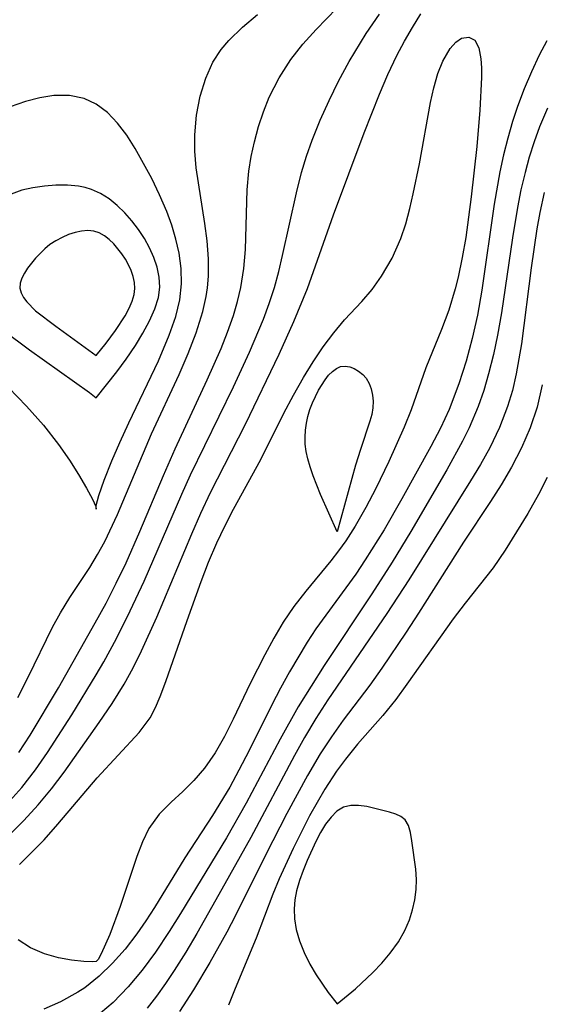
# Model space of a CAD drawing. Header units: metres. Extents: x 1073367 to 1082519, y 1569854 to 1574957.
# Tile 352 of 656: x 1076112 to 1076155, y 1573714 to 1573796. Entities that reach past the tile are written whole.
import ezdxf

# ---------------------------------------------------------------- set-up
doc = ezdxf.new("R2010")
doc.units = ezdxf.units.M
doc.layers.add('CGG_CurvaNivelLidar_v1', color=253, linetype='Continuous', lineweight=30)

msp = doc.modelspace()

# ---------------------------------------------------------------- linework, layer by layer
at = {"layer": 'CGG_CurvaNivelLidar_v1'}
for p, q in [((1076136.7589, 1573795.2264, 67), (1076140.4746, 1573799.0778, 67)), ((1076130.6426, 1573795.4195, 67.5), (1076131.8995, 1573796.4662, 67.5)), ((1076140.9339, 1573794.8847, 66.5), (1076142.0365, 1573796.5122, 66.5)), ((1076144.7657, 1573795.4019, 66), (1076145.4652, 1573796.52, 66)), ((1076129.5119, 1573794.3133, 67.5), (1076130.6426, 1573795.4195, 67.5)), ((1076144.098, 1573794.2563, 66), (1076144.7657, 1573795.4019, 66)), ((1076135.6593, 1573794.0087, 67), (1076136.7589, 1573795.2264, 67)), ((1076139.5232, 1573792.5649, 66.5), (1076140.9339, 1573794.8847, 66.5)), ((1076148.8444, 1573794.4958, 65.5), (1076149.4509, 1573794.6005, 65.5)), ((1076149.4509, 1573794.6005, 65.5), (1076149.9583, 1573794.3321, 65.5)), ((1076128.8758, 1573793.5589, 67.5), (1076129.5119, 1573794.3133, 67.5)), ((1076134.6525, 1573792.7288, 67), (1076135.6593, 1573794.0087, 67)), ((1076143.4746, 1573793.0799, 66), (1076144.098, 1573794.2563, 66)), ((1076147.9031, 1573793.639, 65.5), (1076148.3667, 1573794.1625, 65.5)), ((1076148.3667, 1573794.1625, 65.5), (1076148.8444, 1573794.4958, 65.5)), ((1076149.9583, 1573794.3321, 65.5), (1076150.291, 1573793.7001, 65.5)), ((1076155.9279, 1573794.2883, 66), (1076155.3031, 1573793.092, 66)), ((1076128.1893, 1573792.5059, 67.5), (1076128.8758, 1573793.5589, 67.5)), ((1076142.7315, 1573791.4833, 66), (1076143.4746, 1573793.0799, 66)), ((1076147.2946, 1573792.6084, 65.5), (1076147.9031, 1573793.639, 65.5)), ((1076150.291, 1573793.7001, 65.5), (1076150.4587, 1573792.7777, 65.5)), ((1076155.3031, 1573793.092, 66), (1076154.6494, 1573791.7165, 66)), ((1076127.5974, 1573791.1952, 67.5), (1076128.1893, 1573792.5059, 67.5)), ((1076133.6824, 1573791.2128, 67), (1076134.6525, 1573792.7288, 67)), ((1076138.6354, 1573790.9206, 66.5), (1076139.5232, 1573792.5649, 66.5)), ((1076146.8815, 1573791.5685, 65.5), (1076147.2946, 1573792.6084, 65.5)), ((1076150.4587, 1573792.7777, 65.5), (1076150.495, 1573792.0531, 65.5)), ((1076142.0416, 1573789.8473, 66), (1076142.7315, 1573791.4833, 66)), ((1076146.5417, 1573790.3924, 65.5), (1076146.8815, 1573791.5685, 65.5)), ((1076150.495, 1573792.0531, 65.5), (1076150.4923, 1573791.2494, 65.5)), ((1076154.6494, 1573791.7165, 66), (1076154.0404, 1573790.2953, 66)), ((1076127.1321, 1573789.6889, 67.5), (1076127.5974, 1573791.1952, 67.5)), ((1076132.8716, 1573789.606, 67), (1076133.6824, 1573791.2128, 67)), ((1076137.8359, 1573789.3202, 66.5), (1076138.6354, 1573790.9206, 66.5)), ((1076150.4923, 1573791.2494, 65.5), (1076150.3678, 1573788.5312, 65.5)), ((1076114.9724, 1573789.7377, 68), (1076113.8005, 1573789.5532, 68)), ((1076116.2757, 1573789.7536, 68), (1076114.9724, 1573789.7377, 68)), ((1076117.4975, 1573789.5054, 68), (1076116.2757, 1573789.7536, 68)), ((1076126.8235, 1573788.1071, 67.5), (1076127.1321, 1573789.6889, 67.5)), ((1076140.7579, 1573786.6498, 66), (1076142.0416, 1573789.8473, 66)), ((1076146.2717, 1573789.1631, 65.5), (1076146.5417, 1573790.3924, 65.5)), ((1076154.0404, 1573790.2953, 66), (1076153.4901, 1573788.8307, 66)), ((1076112.6078, 1573789.2439, 68), (1076111.3509, 1573788.8096, 68)), ((1076113.8005, 1573789.5532, 68), (1076112.6078, 1573789.2439, 68)), ((1076118.5009, 1573789.0194, 68), (1076117.4975, 1573789.5054, 68)), ((1076119.42, 1573788.3197, 68), (1076118.5009, 1573789.0194, 68)), ((1076132.3848, 1573788.3969, 67), (1076132.8716, 1573789.606, 67)), ((1076137.0951, 1573787.6954, 66.5), (1076137.8359, 1573789.3202, 66.5)), ((1076145.3509, 1573784.0708, 65.5), (1076146.2717, 1573789.1631, 65.5)), ((1076120.2624, 1573787.4517, 68), (1076119.42, 1573788.3197, 68)), ((1076126.6774, 1573786.4734, 67.5), (1076126.8235, 1573788.1071, 67.5)), ((1076131.9745, 1573787.1563, 67), (1076132.3848, 1573788.3969, 67)), ((1076150.3678, 1573788.5312, 65.5), (1076150.113, 1573785.4893, 65.5)), ((1076153.4901, 1573788.8307, 66), (1076153.0827, 1573787.5748, 66)), ((1076155.9923, 1573788.6885, 66.5), (1076155.3326, 1573787.1271, 66.5)), ((1076121.0315, 1573786.4515, 68), (1076120.2624, 1573787.4517, 68)), ((1076136.4289, 1573786.0429, 66.5), (1076137.0951, 1573787.6954, 66.5)), ((1076153.0827, 1573787.5748, 66), (1076152.6883, 1573786.2028, 66)), ((1076121.7384, 1573785.3404, 68), (1076121.0315, 1573786.4515, 68)), ((1076126.6852, 1573785.1065, 67.5), (1076126.6774, 1573786.4734, 67.5)), ((1076131.6345, 1573785.8916, 67), (1076131.9745, 1573787.1563, 67)), ((1076138.2029, 1573779.8308, 66), (1076140.7579, 1573786.6498, 66)), ((1076155.3326, 1573787.1271, 66.5), (1076154.8771, 1573785.8836, 66.5)), ((1076131.3767, 1573784.6836, 67), (1076131.6345, 1573785.8916, 67)), ((1076135.9629, 1573784.7033, 66.5), (1076136.4289, 1573786.0429, 66.5)), ((1076152.6883, 1573786.2028, 66), (1076152.3341, 1573784.8088, 66)), ((1076154.8771, 1573785.8836, 66.5), (1076154.4741, 1573784.6215, 66.5)), ((1076123.1025, 1573782.8483, 68), (1076121.7384, 1573785.3404, 68)), ((1076126.7961, 1573783.729, 67.5), (1076126.6852, 1573785.1065, 67.5)), ((1076150.113, 1573785.4893, 65.5), (1076149.6464, 1573781.3065, 65.5)), ((1076152.3341, 1573784.8088, 66), (1076152.0213, 1573783.3958, 66)), ((1076131.1839, 1573783.4628, 67), (1076131.3767, 1573784.6836, 67)), ((1076135.5569, 1573783.3457, 66.5), (1076135.9629, 1573784.7033, 66.5)), ((1076144.8306, 1573781.5705, 65.5), (1076145.3509, 1573784.0708, 65.5)), ((1076154.4741, 1573784.6215, 66.5), (1076154.1213, 1573783.3431, 66.5)), ((1076127.5114, 1573779.1027, 67.5), (1076126.7961, 1573783.729, 67.5)), ((1076131.038, 1573781.9079, 67), (1076131.1839, 1573783.4628, 67)), ((1076135.13, 1573781.6439, 66.5), (1076135.5569, 1573783.3457, 66.5)), ((1076152.0213, 1573783.3958, 66), (1076151.5446, 1573780.7218, 66)), ((1076154.1213, 1573783.3431, 66.5), (1076153.7819, 1573781.8934, 66.5)), ((1076123.7653, 1573781.4991, 68), (1076123.1025, 1573782.8483, 68)), ((1076112.31, 1573781.863, 68.5), (1076111.4277, 1573781.5547, 68.5)), ((1076113.2372, 1573782.0798, 68.5), (1076112.31, 1573781.863, 68.5)), ((1076114.1895, 1573782.2193, 68.5), (1076113.2372, 1573782.0798, 68.5)), ((1076115.1498, 1573782.2876, 68.5), (1076114.1895, 1573782.2193, 68.5)), ((1076116.1019, 1573782.2833, 68.5), (1076115.1498, 1573782.2876, 68.5)), ((1076117.029, 1573782.1969, 68.5), (1076116.1019, 1573782.2833, 68.5)), ((1076117.5772, 1573782.0949, 68.5), (1076117.029, 1573782.1969, 68.5)), ((1076118.1061, 1573781.9425, 68.5), (1076117.5772, 1573782.0949, 68.5)), ((1076118.86, 1573781.6007, 68.5), (1076118.1061, 1573781.9425, 68.5)), ((1076119.5697, 1573781.1444, 68.5), (1076118.86, 1573781.6007, 68.5)), ((1076124.3631, 1573780.1144, 68), (1076123.7653, 1573781.4991, 68)), ((1076130.892, 1573776.9508, 67), (1076131.038, 1573781.9079, 67)), ((1076133.9801, 1573776.4527, 66.5), (1076135.13, 1573781.6439, 66.5)), ((1076144.5436, 1573780.3436, 65.5), (1076144.8306, 1573781.5705, 65.5)), ((1076153.7819, 1573781.8934, 66.5), (1076153.4908, 1573780.4297, 66.5)), ((1076155.6992, 1573781.68, 67), (1076155.3542, 1573780.0142, 67)), ((1076120.2398, 1573780.5993, 68.5), (1076119.5697, 1573781.1444, 68.5)), ((1076149.6464, 1573781.3065, 65.5), (1076149.1923, 1573777.9457, 65.5)), ((1076151.5446, 1573780.7218, 66), (1076150.5272, 1573773.5673, 66)), ((1076120.8721, 1573779.9852, 68.5), (1076120.2398, 1573780.5993, 68.5)), ((1076121.4648, 1573779.3163, 68.5), (1076120.8721, 1573779.9852, 68.5)), ((1076124.7764, 1573778.9697, 68), (1076124.3631, 1573780.1144, 68)), ((1076144.2087, 1573779.0732, 65.5), (1076144.5436, 1573780.3436, 65.5)), ((1076153.4908, 1573780.4297, 66.5), (1076153.0751, 1573777.9237, 66.5)), ((1076155.3542, 1573780.0142, 67), (1076155.1131, 1573778.6716, 67)), ((1076122.0127, 1573778.6026, 68.5), (1076121.4648, 1573779.3163, 68.5)), ((1076127.6988, 1573777.6497, 67.5), (1076127.5114, 1573779.1027, 67.5)), ((1076136.0465, 1573773.7134, 66), (1076138.2029, 1573779.8308, 66)), ((1076143.8094, 1573777.8468, 65.5), (1076144.2087, 1573779.0732, 65.5)), ((1076116.7424, 1573778.3585, 69), (1076116.2019, 1573778.1777, 69)), ((1076117.2796, 1573778.4795, 69), (1076116.7424, 1573778.3585, 69)), ((1076117.8051, 1573778.525, 69), (1076117.2796, 1573778.4795, 69)), ((1076118.3096, 1573778.472, 69), (1076117.8051, 1573778.525, 69)), ((1076118.7518, 1573778.3168, 69), (1076118.3096, 1573778.472, 69)), ((1076119.1706, 1573778.0757, 69), (1076118.7518, 1573778.3168, 69)), ((1076122.5063, 1573777.8502, 68.5), (1076122.0127, 1573778.6026, 68.5)), ((1076125.1178, 1573777.8096, 68), (1076124.7764, 1573778.9697, 68)), ((1076155.1131, 1573778.6716, 67), (1076154.6301, 1573775.416, 67)), ((1076115.1444, 1573777.6694, 69), (1076114.6464, 1573777.3451, 69)), ((1076115.6663, 1573777.9466, 69), (1076115.1444, 1573777.6694, 69)), ((1076116.2019, 1573778.1777, 69), (1076115.6663, 1573777.9466, 69)), ((1076119.5683, 1573777.7692, 69), (1076119.1706, 1573778.0757, 69)), ((1076119.9455, 1573777.4127, 69), (1076119.5683, 1573777.7692, 69)), ((1076120.6308, 1573776.5909, 69), (1076119.9455, 1573777.4127, 69)), ((1076122.9275, 1573777.0765, 68.5), (1076122.5063, 1573777.8502, 68.5)), ((1076125.3793, 1573776.6416, 68), (1076125.1178, 1573777.8096, 68)), ((1076127.8135, 1573776.1785, 67.5), (1076127.6988, 1573777.6497, 67.5)), ((1076143.0907, 1573776.2252, 65.5), (1076143.8094, 1573777.8468, 65.5)), ((1076149.1923, 1573777.9457, 65.5), (1076148.9086, 1573776.2834, 65.5)), ((1076153.0751, 1573777.9237, 66.5), (1076152.1629, 1573771.6741, 66.5)), ((1076114.217, 1573777.0032, 69), (1076113.4423, 1573776.2316, 69)), ((1076114.6464, 1573777.3451, 69), (1076114.217, 1573777.0032, 69)), ((1076120.929, 1573776.1385, 69), (1076120.6308, 1573776.5909, 69)), ((1076123.2789, 1573776.2783, 68.5), (1076122.9275, 1573777.0765, 68.5)), ((1076125.5569, 1573775.3625, 68), (1076125.3793, 1573776.6416, 68)), ((1076130.753, 1573775.3594, 67), (1076130.892, 1573776.9508, 67)), ((1076113.4423, 1573776.2316, 69), (1076112.7904, 1573775.398, 69)), ((1076121.1842, 1573775.6711, 69), (1076120.929, 1573776.1385, 69)), ((1076123.5514, 1573775.4641, 68.5), (1076123.2789, 1573776.2783, 68.5)), ((1076127.8143, 1573774.7137, 67.5), (1076127.8135, 1573776.1785, 67.5)), ((1076133.6601, 1573775.1084, 66.5), (1076133.9801, 1573776.4527, 66.5)), ((1076142.2074, 1573774.7256, 65.5), (1076143.0907, 1573776.2252, 65.5)), ((1076148.9086, 1573776.2834, 65.5), (1076148.5661, 1573774.6465, 65.5)), ((1076112.526, 1573774.9732, 69), (1076112.3186, 1573774.5496, 69)), ((1076112.7904, 1573775.398, 69), (1076112.526, 1573774.9732, 69)), ((1076121.3977, 1573775.1879, 69), (1076121.1842, 1573775.6711, 69)), ((1076121.5639, 1573774.6945, 69), (1076121.3977, 1573775.1879, 69)), ((1076123.7289, 1573774.6409, 68.5), (1076123.5514, 1573775.4641, 68.5)), ((1076125.5903, 1573774.0873, 68), (1076125.5569, 1573775.3625, 68)), ((1076130.5016, 1573773.7806, 67), (1076130.753, 1573775.3594, 67)), ((1076133.2974, 1573773.7759, 66.5), (1076133.6601, 1573775.1084, 66.5)), ((1076154.6301, 1573775.416, 67), (1076153.8297, 1573769.1005, 67)), ((1076112.1871, 1573774.132, 69), (1076112.1569, 1573773.7253, 69)), ((1076112.3186, 1573774.5496, 69), (1076112.1871, 1573774.132, 69)), ((1076121.6724, 1573774.1955, 69), (1076121.5639, 1573774.6945, 69)), ((1076121.7075, 1573773.6951, 69), (1076121.6724, 1573774.1955, 69)), ((1076123.7866, 1573773.8141, 68.5), (1076123.7289, 1573774.6409, 68.5)), ((1076127.7341, 1573773.7588, 67.5), (1076127.8143, 1573774.7137, 67.5)), ((1076141.4127, 1573773.6308, 65.5), (1076142.2074, 1573774.7256, 65.5)), ((1076148.5661, 1573774.6465, 65.5), (1076148.32, 1573773.6654, 65.5)), ((1076112.1569, 1573773.7253, 69), (1076112.2506, 1573773.3312, 69)), ((1076112.2506, 1573773.3312, 69), (1076112.4494, 1573772.9504, 69)), ((1076121.6494, 1573773.1997, 69), (1076121.7075, 1573773.6951, 69)), ((1076123.6663, 1573772.9512, 68.5), (1076123.7866, 1573773.8141, 68.5)), ((1076125.443, 1573772.7681, 68), (1076125.5903, 1573774.0873, 68)), ((1076127.6286, 1573773.0492, 67.5), (1076127.7341, 1573773.7588, 67.5)), ((1076130.228, 1573772.6125, 67), (1076130.5016, 1573773.7806, 67)), ((1076132.8726, 1573772.4537, 66.5), (1076133.2974, 1573773.7759, 66.5)), ((1076134.9234, 1573770.9534, 66), (1076136.0465, 1573773.7134, 66)), ((1076140.5607, 1573772.6245, 65.5), (1076141.4127, 1573773.6308, 65.5)), ((1076148.32, 1573773.6654, 65.5), (1076147.7829, 1573771.9115, 65.5)), ((1076150.5272, 1573773.5673, 66), (1076150.1588, 1573771.4832, 66)), ((1076112.4494, 1573772.9504, 69), (1076112.7284, 1573772.58, 69)), ((1076112.7284, 1573772.58, 69), (1076113.4601, 1573771.8564, 69)), ((1076121.2191, 1573772.0534, 69), (1076121.4803, 1573772.6473, 69)), ((1076121.4803, 1573772.6473, 69), (1076121.6494, 1573773.1997, 69)), ((1076123.3673, 1573772.0026, 68.5), (1076123.6663, 1573772.9512, 68.5)), ((1076125.1005, 1573771.3752, 68), (1076125.443, 1573772.7681, 68)), ((1076127.3498, 1573771.7782, 67.5), (1076127.6286, 1573773.0492, 67.5)), ((1076129.889, 1573771.4553, 67), (1076130.228, 1573772.6125, 67)), ((1076139.1208, 1573771.09, 65.5), (1076140.5607, 1573772.6245, 65.5)), ((1076113.4601, 1573771.8564, 69), (1076115.1287, 1573770.5627, 69)), ((1076120.8886, 1573771.439, 69), (1076121.2191, 1573772.0534, 69)), ((1076122.9253, 1573771.0004, 68.5), (1076123.3673, 1573772.0026, 68.5)), ((1076126.8073, 1573770.0259, 67.5), (1076127.3498, 1573771.7782, 67.5)), ((1076132.3931, 1573771.1459, 66.5), (1076132.8726, 1573772.4537, 66.5)), ((1076147.7829, 1573771.9115, 65.5), (1076147.1709, 1573770.2858, 65.5)), ((1076152.1629, 1573771.6741, 66.5), (1076151.8387, 1573769.8317, 66.5)), ((1076120.1045, 1573770.2235, 69), (1076120.8886, 1573771.439, 69)), ((1076122.3763, 1573769.9765, 68.5), (1076122.9253, 1573771.0004, 68.5)), ((1076124.5601, 1573769.8246, 68), (1076125.1005, 1573771.3752, 68)), ((1076129.4106, 1573770.0752, 67), (1076129.889, 1573771.4553, 67)), ((1076131.2404, 1573768.4037, 66.5), (1076132.3931, 1573771.1459, 66.5)), ((1076133.6963, 1573768.2525, 66), (1076134.9234, 1573770.9534, 66)), ((1076138.2224, 1573770.0158, 65.5), (1076139.1208, 1573771.09, 65.5)), ((1076150.1588, 1573771.4832, 66), (1076149.735, 1573769.5541, 66)), ((1076110.7706, 1573770.2487, 68.5), (1076112.9392, 1573768.6113, 68.5)), ((1076115.1287, 1573770.5627, 69), (1076118.5, 1573768.1426, 69)), ((1076119.313, 1573769.1608, 69), (1076120.1045, 1573770.2235, 69)), ((1076128.8712, 1573768.7056, 67), (1076129.4106, 1573770.0752, 67)), ((1076147.1709, 1573770.2858, 65.5), (1076145.8855, 1573767.1014, 65.5)), ((1076121.756, 1573768.9625, 68.5), (1076122.3763, 1573769.9765, 68.5)), ((1076123.661, 1573767.6918, 68), (1076124.5601, 1573769.8246, 68)), ((1076126.1333, 1573768.2892, 67.5), (1076126.8073, 1573770.0259, 67.5)), ((1076137.3565, 1573768.8472, 65.5), (1076138.2224, 1573770.0158, 65.5)), ((1076149.735, 1573769.5541, 66), (1076149.2282, 1573767.6511, 66)), ((1076151.8387, 1573769.8317, 66.5), (1076151.4947, 1573768.2131, 66.5)), ((1076112.9392, 1573768.6113, 68.5), (1076117.9348, 1573765.0562, 68.5)), ((1076118.5, 1573768.1426, 69), (1076119.313, 1573769.1608, 69)), ((1076120.9808, 1573767.8199, 68.5), (1076121.756, 1573768.9625, 68.5)), ((1076127.7254, 1573766.1139, 67), (1076128.8712, 1573768.7056, 67)), ((1076129.8952, 1573765.5336, 66.5), (1076131.2404, 1573768.4037, 66.5)), ((1076136.5212, 1573767.6034, 65.5), (1076137.3565, 1573768.8472, 65.5)), ((1076153.8297, 1573769.1005, 67), (1076153.3958, 1573766.5964, 67)), ((1076120.2168, 1573766.7809, 68.5), (1076120.9808, 1573767.8199, 68.5)), ((1076121.2104, 1573762.537, 68), (1076123.661, 1573767.6918, 68)), ((1076125.3718, 1573766.5618, 67.5), (1076126.1333, 1573768.2892, 67.5)), ((1076130.8905, 1573762.4372, 66), (1076133.6963, 1573768.2525, 66)), ((1076135.7157, 1573766.3003, 65.5), (1076136.5212, 1573767.6034, 65.5)), ((1076149.2282, 1573767.6511, 66), (1076148.6329, 1573765.7805, 66)), ((1076151.4947, 1573768.2131, 66.5), (1076151.0943, 1573766.6157, 66.5)), ((1076118.5, 1573764.6176, 68.5), (1076120.2168, 1573766.7809, 68.5)), ((1076137.8005, 1573766.4859, 65), (1076138.1138, 1573766.8069, 65)), ((1076138.1138, 1573766.8069, 65), (1076138.445, 1573767.0553, 65)), ((1076138.445, 1573767.0553, 65), (1076138.7966, 1573767.2086, 65)), ((1076138.7966, 1573767.2086, 65), (1076139.1687, 1573767.2482, 65)), ((1076139.1687, 1573767.2482, 65), (1076139.5517, 1573767.1887, 65)), ((1076139.5517, 1573767.1887, 65), (1076139.9327, 1573767.048, 65)), ((1076139.9327, 1573767.048, 65), (1076140.2985, 1573766.8383, 65)), ((1076140.2985, 1573766.8383, 65), (1076140.6344, 1573766.5666, 65)), ((1076145.8855, 1573767.1014, 65.5), (1076144.6485, 1573763.6204, 65.5)), ((1076123.0791, 1573761.6263, 67.5), (1076125.3718, 1573766.5618, 67.5)), ((1076125.054, 1573760.3833, 67), (1076127.7254, 1573766.1139, 67)), ((1076134.8775, 1573764.8357, 65.5), (1076135.7157, 1573766.3003, 65.5)), ((1076136.9567, 1573765.2427, 65), (1076137.5033, 1573766.1098, 65)), ((1076137.5033, 1573766.1098, 65), (1076137.8005, 1573766.4859, 65)), ((1076140.6344, 1573766.5666, 65), (1076140.9236, 1573766.2354, 65)), ((1076140.9236, 1573766.2354, 65), (1076141.1651, 1573765.8182, 65)), ((1076151.0943, 1573766.6157, 66.5), (1076150.6924, 1573765.2368, 66.5)), ((1076153.3958, 1573766.5964, 67), (1076153.0733, 1573765.2262, 67)), ((1076111.1923, 1573765.4613, 68), (1076112.6993, 1573763.9292, 68)), ((1076126.3386, 1573758.2011, 66.5), (1076129.8952, 1573765.5336, 66.5)), ((1076136.4511, 1573764.1922, 65), (1076136.9567, 1573765.2427, 65)), ((1076141.1651, 1573765.8182, 65), (1076141.3399, 1573765.3508, 65)), ((1076141.3399, 1573765.3508, 65), (1076141.4525, 1573764.849, 65)), ((1076148.6329, 1573765.7805, 66), (1076147.8085, 1573763.6521, 66)), ((1076150.6924, 1573765.2368, 66.5), (1076150.2265, 1573763.884, 66.5)), ((1076153.0733, 1573765.2262, 67), (1076152.6744, 1573763.8825, 67)), ((1076155.5437, 1573765.6811, 67.5), (1076155.1218, 1573763.8418, 67.5)), ((1076117.9348, 1573765.0562, 68.5), (1076118.5, 1573764.6176, 68.5)), ((1076134.0791, 1573763.328, 65.5), (1076134.8775, 1573764.8357, 65.5)), ((1076141.4525, 1573764.849, 65), (1076141.5026, 1573764.3256, 65)), ((1076141.5026, 1573764.3256, 65), (1076141.4852, 1573763.7909, 65)), ((1076112.6993, 1573763.9292, 68), (1076114.1158, 1573762.3383, 68)), ((1076136.0871, 1573763.0765, 65), (1076136.2464, 1573763.6371, 65)), ((1076136.2464, 1573763.6371, 65), (1076136.4511, 1573764.1922, 65)), ((1076141.4852, 1573763.7909, 65), (1076141.3914, 1573763.2312, 65)), ((1076144.6485, 1573763.6204, 65.5), (1076144.072, 1573762.1794, 65.5)), ((1076147.8085, 1573763.6521, 66), (1076147.0845, 1573762.0907, 66)), ((1076150.2265, 1573763.884, 66.5), (1076149.4778, 1573762.12, 66.5)), ((1076152.6744, 1573763.8825, 67), (1076152.0078, 1573762.145, 67)), ((1076155.1218, 1573763.8418, 67.5), (1076154.5491, 1573762.1276, 67.5)), ((1076132.1702, 1573759.4755, 65.5), (1076134.0791, 1573763.328, 65.5)), ((1076135.9681, 1573762.505, 65), (1076136.0871, 1573763.0765, 65)), ((1076141.2399, 1573762.6685, 65), (1076140.4537, 1573760.3268, 65)), ((1076141.3914, 1573763.2312, 65), (1076141.2399, 1573762.6685, 65)), ((1076114.1158, 1573762.3383, 68), (1076115.3723, 1573760.7383, 68)), ((1076120.452, 1573760.8997, 68), (1076121.2104, 1573762.537, 68)), ((1076127.9884, 1573756.7415, 66), (1076130.8905, 1573762.4372, 66)), ((1076135.8525, 1573761.3467, 65), (1076135.8889, 1573761.9271, 65)), ((1076135.8889, 1573761.9271, 65), (1076135.9681, 1573762.505, 65)), ((1076144.072, 1573762.1794, 65.5), (1076142.792, 1573759.3174, 65.5)), ((1076147.0845, 1573762.0907, 66), (1076146.2956, 1573760.5572, 66)), ((1076149.4778, 1573762.12, 66.5), (1076148.9353, 1573761.0256, 66.5)), ((1076152.0078, 1573762.145, 67), (1076151.2032, 1573760.4614, 67)), ((1076154.5491, 1573762.1276, 67.5), (1076153.8329, 1573760.4612, 67.5)), ((1076120.2754, 1573754.9154, 67.5), (1076123.0791, 1573761.6263, 67.5)), ((1076135.8657, 1573760.7671, 65), (1076135.8525, 1573761.3467, 65)), ((1076115.3723, 1573760.7383, 68), (1076116.262, 1573759.4438, 68)), ((1076119.79, 1573759.3699, 68), (1076120.452, 1573760.8997, 68)), ((1076124.0763, 1573758.1524, 67), (1076125.054, 1573760.3833, 67)), ((1076135.9411, 1573760.1517, 65), (1076135.8657, 1573760.7671, 65)), ((1076140.4537, 1573760.3268, 65), (1076140.0477, 1573759.0069, 65)), ((1076146.2956, 1573760.5572, 66), (1076143.8958, 1573756.2303, 66)), ((1076148.9353, 1573761.0256, 66.5), (1076147.6199, 1573758.6404, 66.5)), ((1076151.2032, 1573760.4614, 67), (1076150.4312, 1573759.072, 67)), ((1076153.8329, 1573760.4612, 67.5), (1076152.9972, 1573758.8406, 67.5)), ((1076116.262, 1573759.4438, 68), (1076117.0141, 1573758.2408, 68)), ((1076129.9073, 1573755.3532, 65.5), (1076132.1702, 1573759.4755, 65.5)), ((1076136.0688, 1573759.54, 65), (1076135.9411, 1573760.1517, 65)), ((1076136.2596, 1573758.8745, 65), (1076136.0688, 1573759.54, 65)), ((1076119.1593, 1573757.7653, 68), (1076119.79, 1573759.3699, 68)), ((1076136.5136, 1573758.1353, 65), (1076136.2596, 1573758.8745, 65)), ((1076140.0477, 1573759.0069, 65), (1076138.5, 1573753.4713, 65)), ((1076142.792, 1573759.3174, 65.5), (1076141.7311, 1573757.0918, 65.5)), ((1076147.6199, 1573758.6404, 66.5), (1076144.6267, 1573753.5021, 66.5)), ((1076150.4312, 1573759.072, 67), (1076149.6036, 1573757.7045, 67)), ((1076152.9972, 1573758.8406, 67.5), (1076152.1299, 1573757.3729, 67.5)), ((1076117.0141, 1573758.2408, 68), (1076117.6827, 1573757.0956, 68)), ((1076118.7188, 1573756.496, 68), (1076119.1593, 1573757.7653, 68)), ((1076122.1257, 1573753.5049, 67), (1076124.0763, 1573758.1524, 67)), ((1076125.6141, 1573756.6112, 66.5), (1076126.3386, 1573758.2011, 66.5)), ((1076137.1315, 1573756.5665, 65), (1076136.5136, 1573758.1353, 65)), ((1076155.9495, 1573758.0014, 68), (1076155.2509, 1573756.5902, 68)), ((1076117.6827, 1573757.0956, 68), (1076118.1721, 1573756.1921, 68)), ((1076141.7311, 1573757.0918, 65.5), (1076140.9045, 1573755.5032, 65.5)), ((1076149.6036, 1573757.7045, 67), (1076144.4673, 1573749.4971, 67)), ((1076152.1299, 1573757.3729, 67.5), (1076151.2446, 1573755.9919, 67.5)), ((1076118.1721, 1573756.1921, 68), (1076118.4561, 1573755.5943, 68)), ((1076118.4872, 1573755.6618, 68), (1076118.7188, 1573756.496, 68)), ((1076122.4881, 1573749.3895, 66.5), (1076125.6141, 1573756.6112, 66.5)), ((1076127.1827, 1573755.0355, 66), (1076127.9884, 1573756.7415, 66)), ((1076138.5, 1573753.4713, 65), (1076137.1315, 1573756.5665, 65)), ((1076143.8958, 1573756.2303, 66), (1076142.4149, 1573753.6518, 66)), ((1076155.2509, 1573756.5902, 68), (1076154.3665, 1573755.0121, 68)), ((1076118.4561, 1573755.5943, 68), (1076118.5, 1573755.3634, 68)), ((1076118.5, 1573755.3634, 68), (1076118.4872, 1573755.6618, 68)), ((1076129.1784, 1573753.9593, 65.5), (1076129.9073, 1573755.3532, 65.5)), ((1076140.9045, 1573755.5032, 65.5), (1076140.0125, 1573753.9588, 65.5)), ((1076151.2446, 1573755.9919, 67.5), (1076149.0004, 1573752.6231, 67.5)), ((1076119.1963, 1573752.676, 67.5), (1076120.2754, 1573754.9154, 67.5)), ((1076126.425, 1573753.3186, 66), (1076127.1827, 1573755.0355, 66)), ((1076154.3665, 1573755.0121, 68), (1076152.4788, 1573751.9569, 68)), ((1076128.5131, 1573752.5538, 65.5), (1076129.1784, 1573753.9593, 65.5)), ((1076140.0125, 1573753.9588, 65.5), (1076139.2256, 1573752.7423, 65.5)), ((1076120.9779, 1573750.9114, 67), (1076122.1257, 1573753.5049, 67)), ((1076123.5199, 1573746.3788, 66), (1076126.425, 1573753.3186, 66)), ((1076142.4149, 1573753.6518, 66), (1076140.8466, 1573751.1448, 66)), ((1076144.6267, 1573753.5021, 66.5), (1076143.0813, 1573750.943, 66.5)), ((1076118.5966, 1573751.5817, 67.5), (1076119.1963, 1573752.676, 67.5)), ((1076127.8344, 1573750.9559, 65.5), (1076128.5131, 1573752.5538, 65.5)), ((1076139.2256, 1573752.7423, 65.5), (1076138.622, 1573751.8918, 65.5)), ((1076149.0004, 1573752.6231, 67.5), (1076145.2715, 1573746.7253, 67.5)), ((1076117.9607, 1573750.5212, 67.5), (1076118.5966, 1573751.5817, 67.5)), ((1076138.622, 1573751.8918, 65.5), (1076137.9921, 1573751.0673, 65.5)), ((1076152.4788, 1573751.9569, 68), (1076151.473, 1573750.4954, 68)), ((1076116.3096, 1573748.0192, 67.5), (1076117.9607, 1573750.5212, 67.5)), ((1076120.1619, 1573749.2107, 67), (1076120.9779, 1573750.9114, 67)), ((1076127.2066, 1573749.3399, 65.5), (1076127.8344, 1573750.9559, 65.5)), ((1076137.9921, 1573751.0673, 65.5), (1076135.8983, 1573748.5503, 65.5)), ((1076140.8466, 1573751.1448, 66), (1076140.0508, 1573749.9696, 66)), ((1076143.0813, 1573750.943, 66.5), (1076141.3944, 1573748.3177, 66.5)), ((1076151.473, 1573750.4954, 68), (1076149.149, 1573747.5616, 68)), ((1076140.0508, 1573749.9696, 66), (1076136.7468, 1573745.4253, 66)), ((1076119.3072, 1573747.54, 67), (1076120.1619, 1573749.2107, 67)), ((1076121.3247, 1573746.9232, 66.5), (1076122.4881, 1573749.3895, 66.5)), ((1076126.0431, 1573746.1084, 65.5), (1076127.2066, 1573749.3399, 65.5)), ((1076144.4673, 1573749.4971, 67), (1076142.6489, 1573746.6969, 67)), ((1076115.5221, 1573746.7524, 67.5), (1076116.3096, 1573748.0192, 67.5)), ((1076135.8983, 1573748.5503, 65.5), (1076134.8989, 1573747.2666, 65.5)), ((1076141.3944, 1573748.3177, 66.5), (1076137.4204, 1573742.3786, 66.5)), ((1076118.4171, 1573745.9031, 67), (1076119.3072, 1573747.54, 67)), ((1076134.8989, 1573747.2666, 65.5), (1076134.0367, 1573745.9805, 65.5)), ((1076149.149, 1573747.5616, 68), (1076148.1419, 1573746.235, 68)), ((1076114.8749, 1573745.5613, 67.5), (1076115.5221, 1573746.7524, 67.5)), ((1076120.1678, 1573744.6233, 66.5), (1076121.3247, 1573746.9232, 66.5)), ((1076122.2436, 1573743.5837, 66), (1076123.5199, 1573746.3788, 66)), ((1076142.6489, 1573746.6969, 67), (1076137.7493, 1573739.5199, 67)), ((1076145.2715, 1573746.7253, 67.5), (1076144.2406, 1573745.143, 67.5)), ((1076112.8455, 1573741.4022, 67.5), (1076114.8749, 1573745.5613, 67.5)), ((1076115.3685, 1573740.5059, 67), (1076118.4171, 1573745.9031, 67)), ((1076124.2757, 1573741.029, 65.5), (1076126.0431, 1573746.1084, 65.5)), ((1076134.0367, 1573745.9805, 65.5), (1076133.2436, 1573744.6379, 65.5)), ((1076148.1419, 1573746.235, 68), (1076144.3125, 1573740.8034, 68)), ((1076136.7468, 1573745.4253, 66), (1076136.0162, 1573744.3123, 66)), ((1076144.2406, 1573745.143, 67.5), (1076142.2223, 1573742.1453, 67.5)), ((1076119.1189, 1573742.6706, 66.5), (1076120.1678, 1573744.6233, 66.5)), ((1076133.2436, 1573744.6379, 65.5), (1076132.4937, 1573743.2592, 65.5)), ((1076136.0162, 1573744.3123, 66), (1076134.544, 1573741.8364, 66)), ((1076121.555, 1573742.1861, 66), (1076122.2436, 1573743.5837, 66)), ((1076132.4937, 1573743.2592, 65.5), (1076131.2765, 1573740.8747, 65.5)), ((1076118.5017, 1573741.5989, 66.5), (1076119.1189, 1573742.6706, 66.5)), ((1076137.4204, 1573742.3786, 66.5), (1076135.2847, 1573738.9274, 66.5)), ((1076111.9919, 1573739.7181, 67.5), (1076112.8455, 1573741.4022, 67.5)), ((1076116.4672, 1573738.2544, 66.5), (1076118.5017, 1573741.5989, 66.5)), ((1076120.8146, 1573740.8251, 66), (1076121.555, 1573742.1861, 66)), ((1076134.544, 1573741.8364, 66), (1076133.7934, 1573740.4804, 66)), ((1076142.2223, 1573742.1453, 67.5), (1076141.2231, 1573740.7424, 67.5)), ((1076119.8058, 1573739.2116, 66), (1076120.8146, 1573740.8251, 66)), ((1076123.8158, 1573739.8041, 65.5), (1076124.2757, 1573741.029, 65.5)), ((1076131.2765, 1573740.8747, 65.5), (1076129.8597, 1573737.9061, 65.5)), ((1076141.2231, 1573740.7424, 67.5), (1076139.0084, 1573737.8241, 67.5)), ((1076144.3125, 1573740.8034, 68), (1076143.3905, 1573739.5477, 68)), ((1076112.9945, 1573736.569, 67), (1076115.3685, 1573740.5059, 67)), ((1076123.4257, 1573738.8866, 65.5), (1076123.8158, 1573739.8041, 65.5)), ((1076133.7934, 1573740.4804, 66), (1076133.071, 1573739.1033, 66)), ((1076118.7296, 1573737.6331, 66), (1076119.8058, 1573739.2116, 66)), ((1076133.071, 1573739.1033, 66), (1076131.1899, 1573735.2917, 66)), ((1076137.7493, 1573739.5199, 67), (1076136.7507, 1573737.9613, 67)), ((1076143.3905, 1573739.5477, 68), (1076142.3088, 1573738.2122, 68)), ((1076114.4501, 1573735.128, 66.5), (1076116.4672, 1573738.2544, 66.5)), ((1076122.9738, 1573738.0289, 65.5), (1076123.4257, 1573738.8866, 65.5)), ((1076135.2847, 1573738.9274, 66.5), (1076133.7851, 1573736.2566, 66.5)), ((1076142.3088, 1573738.2122, 68), (1076140.2147, 1573735.8188, 68)), ((1076115.8234, 1573733.516, 66), (1076118.7296, 1573737.6331, 66)), ((1076122.0702, 1573736.7943, 65.5), (1076122.9738, 1573738.0289, 65.5)), ((1076129.8597, 1573737.9061, 65.5), (1076129.1392, 1573736.4727, 65.5)), ((1076136.7507, 1573737.9613, 67), (1076135.7951, 1573736.372, 67)), ((1076139.0084, 1573737.8241, 67.5), (1076138.0343, 1573736.4481, 67.5)), ((1076112.0572, 1573735.1464, 67), (1076112.9945, 1573736.569, 67)), ((1076118.5779, 1573733.0329, 65.5), (1076122.0702, 1573736.7943, 65.5)), ((1076129.1392, 1573736.4727, 65.5), (1076128.3693, 1573735.1144, 65.5)), ((1076133.7851, 1573736.2566, 66.5), (1076130.9579, 1573730.9271, 66.5)), ((1076135.7951, 1573736.372, 67), (1076134.9603, 1573734.8857, 67)), ((1076138.0343, 1573736.4481, 67.5), (1076137.1115, 1573735.0289, 67.5)), ((1076140.2147, 1573735.8188, 68), (1076139.1958, 1573734.5762, 68)), ((1076113.442, 1573733.688, 66.5), (1076114.4501, 1573735.128, 66.5)), ((1076128.3693, 1573735.1144, 65.5), (1076127.4993, 1573733.8439, 65.5)), ((1076131.1899, 1573735.2917, 66), (1076130.3511, 1573733.6554, 66)), ((1076134.9603, 1573734.8857, 67), (1076131.3313, 1573728.0864, 67)), ((1076137.1115, 1573735.0289, 67.5), (1076136.0529, 1573733.239, 67.5)), ((1076139.1958, 1573734.5762, 68), (1076138.4556, 1573733.5729, 68)), ((1076112.3007, 1573732.2217, 66.5), (1076113.442, 1573733.688, 66.5)), ((1076114.7654, 1573732.1261, 66), (1076115.8234, 1573733.516, 66)), ((1076127.4993, 1573733.8439, 65.5), (1076126.6165, 1573732.8044, 65.5)), ((1076130.3511, 1573733.6554, 66), (1076129.5861, 1573732.2557, 66)), ((1076136.0529, 1573733.239, 67.5), (1076134.3389, 1573730.0728, 67.5)), ((1076138.4556, 1573733.5729, 68), (1076137.4784, 1573732.0806, 68)), ((1076115.3095, 1573729.1719, 65.5), (1076118.5779, 1573733.0329, 65.5)), ((1076126.6165, 1573732.8044, 65.5), (1076125.6901, 1573731.8935, 65.5)), ((1076111.0713, 1573730.8389, 66.5), (1076112.3007, 1573732.2217, 66.5)), ((1076113.6585, 1573730.7785, 66), (1076114.7654, 1573732.1261, 66)), ((1076125.6901, 1573731.8935, 65.5), (1076124.7106, 1573731.0119, 65.5)), ((1076129.5861, 1573732.2557, 66), (1076128.1628, 1573729.9011, 66)), ((1076137.4784, 1573732.0806, 68), (1076136.2204, 1573729.8745, 68)), ((1076112.4925, 1573729.4882, 66), (1076113.6585, 1573730.7785, 66)), ((1076124.7106, 1573731.0119, 65.5), (1076123.7364, 1573730.0055, 65.5)), ((1076130.9579, 1573730.9271, 66.5), (1076129.306, 1573728.0374, 66.5)), ((1076123.7364, 1573730.0055, 65.5), (1076122.8789, 1573728.8122, 65.5)), ((1076134.3389, 1573730.0728, 67.5), (1076132.5778, 1573726.6505, 67.5)), ((1076138.4967, 1573730.2578, 68.5), (1076138.0034, 1573729.7721, 68.5)), ((1076139.0459, 1573730.588, 68.5), (1076138.4967, 1573730.2578, 68.5)), ((1076139.6467, 1573730.7293, 68.5), (1076139.0459, 1573730.588, 68.5)), ((1076140.2942, 1573730.7301, 68.5), (1076139.6467, 1573730.7293, 68.5)), ((1076140.9678, 1573730.6388, 68.5), (1076140.2942, 1573730.7301, 68.5)), ((1076142.8674, 1573730.1863, 68.5), (1076140.9678, 1573730.6388, 68.5)), ((1076143.3737, 1573730.0249, 68.5), (1076142.8674, 1573730.1863, 68.5)), ((1076143.8138, 1573729.819, 68.5), (1076143.3737, 1573730.0249, 68.5)), ((1076111.2855, 1573728.2889, 66), (1076112.4925, 1573729.4882, 66)), ((1076114.1645, 1573727.8914, 65.5), (1076115.3095, 1573729.1719, 65.5)), ((1076128.1628, 1573729.9011, 66), (1076125.8456, 1573726.3949, 66)), ((1076136.2204, 1573729.8745, 68), (1076134.8525, 1573727.1454, 68)), ((1076137.5525, 1573729.1727, 68.5), (1076137.1336, 1573728.4914, 68.5)), ((1076138.0034, 1573729.7721, 68.5), (1076137.5525, 1573729.1727, 68.5)), ((1076144.1611, 1573729.5383, 68.5), (1076143.8138, 1573729.819, 68.5)), ((1076144.4337, 1573729.069, 68.5), (1076144.1611, 1573729.5383, 68.5)), ((1076122.8789, 1573728.8122, 65.5), (1076122.3329, 1573727.706, 65.5)), ((1076137.1336, 1573728.4914, 68.5), (1076136.7397, 1573727.7525, 68.5)), ((1076144.5965, 1573728.4797, 68.5), (1076144.4337, 1573729.069, 68.5)), ((1076144.7136, 1573727.8007, 68.5), (1076144.5965, 1573728.4797, 68.5)), ((1076112.116, 1573725.8312, 65.5), (1076114.1645, 1573727.8914, 65.5)), ((1076122.3329, 1573727.706, 65.5), (1076121.8724, 1573726.4883, 65.5)), ((1076129.306, 1573728.0374, 66.5), (1076125.4945, 1573721.7501, 66.5)), ((1076131.3313, 1573728.0864, 67), (1076128.695, 1573723.3306, 67)), ((1076136.7397, 1573727.7525, 68.5), (1076136.0122, 1573726.1698, 68.5)), ((1076145.0488, 1573725.4366, 68.5), (1076144.7136, 1573727.8007, 68.5)), ((1076134.8525, 1573727.1454, 68), (1076133.7062, 1573724.6253, 68)), ((1076121.8724, 1573726.4883, 65.5), (1076120.497, 1573722.3386, 65.5)), ((1076125.8456, 1573726.3949, 66), (1076123.3398, 1573722.2454, 66)), ((1076132.5778, 1573726.6505, 67.5), (1076130.0544, 1573721.578, 67.5)), ((1076136.0122, 1573726.1698, 68.5), (1076135.6769, 1573725.3401, 68.5)), ((1076135.6769, 1573725.3401, 68.5), (1076135.3795, 1573724.4966, 68.5)), ((1076145.1047, 1573724.5923, 68.5), (1076145.0488, 1573725.4366, 68.5)), ((1076133.7062, 1573724.6253, 68), (1076133.1766, 1573723.3515, 68)), ((1076135.3795, 1573724.4966, 68.5), (1076135.143, 1573723.6391, 68.5)), ((1076145.089, 1573723.7382, 68.5), (1076145.1047, 1573724.5923, 68.5)), ((1076135.143, 1573723.6391, 68.5), (1076135.0082, 1573722.9017, 68.5)), ((1076144.9774, 1573722.8936, 68.5), (1076145.089, 1573723.7382, 68.5)), ((1076128.695, 1573723.3306, 67), (1076126.8671, 1573720.1061, 67)), ((1076133.1766, 1573723.3515, 68), (1076131.7765, 1573719.704, 68)), ((1076135.0082, 1573722.9017, 68.5), (1076134.9381, 1573722.1499, 68.5)), ((1076144.781, 1573722.0527, 68.5), (1076144.9774, 1573722.8936, 68.5)), ((1076120.497, 1573722.3386, 65.5), (1076119.6183, 1573720.0028, 65.5)), ((1076123.3398, 1573722.2454, 66), (1076122.6161, 1573721.1358, 66)), ((1076125.4945, 1573721.7501, 66.5), (1076124.5552, 1573720.2511, 66.5)), ((1076134.9381, 1573722.1499, 68.5), (1076134.9692, 1573721.3183, 68.5)), ((1076144.514, 1573721.2207, 68.5), (1076144.781, 1573722.0527, 68.5)), ((1076122.6161, 1573721.1358, 66), (1076121.8598, 1573720.0556, 66)), ((1076130.0544, 1573721.578, 67.5), (1076129.3322, 1573720.2056, 67.5)), ((1076134.9692, 1573721.3183, 68.5), (1076135.1131, 1573720.421, 68.5)), ((1076144.1326, 1573720.3477, 68.5), (1076144.514, 1573721.2207, 68.5)), ((1076124.5552, 1573720.2511, 66.5), (1076123.4172, 1573718.547, 66.5)), ((1076129.3322, 1573720.2056, 67.5), (1076127.9229, 1573717.6854, 67.5)), ((1076135.1131, 1573720.421, 68.5), (1076135.3715, 1573719.4942, 68.5)), ((1076143.5961, 1573719.4102, 68.5), (1076144.1326, 1573720.3477, 68.5)), ((1076113.0391, 1573718.9051, 65.5), (1076111.9983, 1573719.5537, 65.5)), ((1076119.6183, 1573720.0028, 65.5), (1076118.9069, 1573718.4142, 65.5)), ((1076121.8598, 1573720.0556, 66), (1076120.8918, 1573718.8013, 66)), ((1076126.8671, 1573720.1061, 67), (1076125.9373, 1573718.5377, 67)), ((1076131.7765, 1573719.704, 68), (1076130.026, 1573715.526, 68)), ((1076135.3715, 1573719.4942, 68.5), (1076135.7689, 1573718.5034, 68.5)), ((1076142.9264, 1573718.4611, 68.5), (1076143.5961, 1573719.4102, 68.5)), ((1076114.1954, 1573718.4139, 65.5), (1076113.0391, 1573718.9051, 65.5)), ((1076120.8918, 1573718.8013, 66), (1076119.8583, 1573717.6227, 66)), ((1076123.4172, 1573718.547, 66.5), (1076122.3236, 1573717.0582, 66.5)), ((1076125.9373, 1573718.5377, 67), (1076124.9774, 1573717.0077, 67)), ((1076135.7689, 1573718.5034, 68.5), (1076136.2521, 1573717.5487, 68.5)), ((1076115.3736, 1573718.0742, 65.5), (1076114.1954, 1573718.4139, 65.5)), ((1076116.4457, 1573717.874, 65.5), (1076115.3736, 1573718.0742, 65.5)), ((1076117.4723, 1573717.7565, 65.5), (1076116.4457, 1573717.874, 65.5)), ((1076118.1958, 1573717.7263, 65.5), (1076117.4723, 1573717.7565, 65.5)), ((1076118.5, 1573717.7673, 65.5), (1076118.1958, 1573717.7263, 65.5)), ((1076118.6515, 1573717.9447, 65.5), (1076118.5, 1573717.7673, 65.5)), ((1076118.9069, 1573718.4142, 65.5), (1076118.6515, 1573717.9447, 65.5)), ((1076127.9229, 1573717.6854, 67.5), (1076126.5644, 1573715.3984, 67.5)), ((1076142.2254, 1573717.6267, 68.5), (1076142.9264, 1573718.4611, 68.5)), ((1076119.8583, 1573717.6227, 66), (1076118.7476, 1573716.5421, 66)), ((1076122.3236, 1573717.0582, 66.5), (1076121.1619, 1573715.6563, 66.5)), ((1076124.9774, 1573717.0077, 67), (1076124.2563, 1573715.9333, 67)), ((1076136.2521, 1573717.5487, 68.5), (1076136.7763, 1573716.6596, 68.5)), ((1076140.0261, 1573715.5005, 68.5), (1076141.4789, 1573716.8429, 68.5)), ((1076141.4789, 1573716.8429, 68.5), (1076142.2254, 1573717.6267, 68.5)), ((1076118.7476, 1573716.5421, 66), (1076117.5435, 1573715.5876, 66)), ((1076136.7763, 1573716.6596, 68.5), (1076137.7738, 1573715.1977, 68.5)), ((1076116.9637, 1573715.2047, 66), (1076115.5271, 1573714.4086, 66)), ((1076117.5435, 1573715.5876, 66), (1076116.9637, 1573715.2047, 66)), ((1076121.1619, 1573715.6563, 66.5), (1076119.9138, 1573714.3723, 66.5)), ((1076124.2563, 1573715.9333, 67), (1076123.5094, 1573714.8935, 67)), ((1076126.5644, 1573715.3984, 67.5), (1076125.4026, 1573713.6013, 67.5)), ((1076130.026, 1573715.526, 68), (1076129.4942, 1573714.1305, 68)), ((1076138.5, 1573714.2574, 68.5), (1076140.0261, 1573715.5005, 68.5)), ((1076115.5271, 1573714.4086, 66), (1076114.1424, 1573713.796, 66)), ((1076123.5094, 1573714.8935, 67), (1076122.7329, 1573713.8954, 67)), ((1076137.7738, 1573715.1977, 68.5), (1076138.5, 1573714.2574, 68.5)), ((1076119.9138, 1573714.3723, 66.5), (1076118.8569, 1573713.476, 66.5))]:
    msp.add_line(p, q, dxfattribs=at)

doc.saveas('drawing.dxf')
